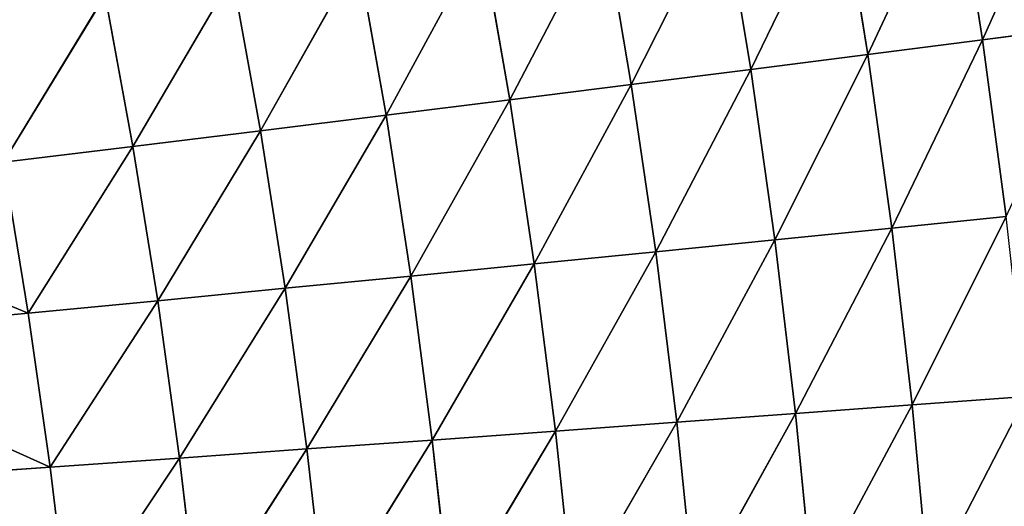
# Model space of a CAD drawing. Extents: x 0 to 500, y 0 to 390.
# Tile 841 of 1056: x 421 to 448, y 205 to 219. Entities that reach past the tile are written whole.
import ezdxf

# ---------------------------------------------------------------- set-up
doc = ezdxf.new("R2010")
doc.units = 0
doc.header["$LTSCALE"] = 25.4
doc.layers.get('0').update_dxf_attribs({"linetype": 'CONTINUOUS'})

# ---------------------------------------------------------------- blocks, each defined once
blk = doc.blocks.new('ATLANTA505_-_S_STL')
at = {"color": 0}
for p, q in [((447.579, 55.687, 171.543), (450.693, 57.807, 171.139)), ((447.579, 55.687, 171.543), (450.693, 57.807, 171.139)), ((447.579, 55.687, 171.543), (449.945, 57.708, 166.249)), ((447.579, 55.687, 171.543), (449.945, 57.708, 166.249)), ((445.058, 53.792, 176.771), (448.233, 55.798, 176.447)), ((445.058, 53.792, 176.771), (448.233, 55.798, 176.447)), ((448.785, 55.921, 181.445), (445.622, 53.916, 181.682)), ((448.785, 55.921, 181.445), (445.622, 53.916, 181.682)), ((448.233, 55.798, 176.447), (445.622, 53.916, 181.682)), ((448.233, 55.798, 176.447), (445.622, 53.916, 181.682)), ((448.785, 55.921, 181.445), (446.087, 54.05, 186.687)), ((448.785, 55.921, 181.445), (446.087, 54.05, 186.687)), ((448.233, 55.798, 176.447), (447.579, 55.687, 171.543)), ((448.233, 55.798, 176.447), (447.579, 55.687, 171.543)), ((444.396, 53.679, 171.952), (447.579, 55.687, 171.543)), ((444.396, 53.679, 171.952), (447.579, 55.687, 171.543)), ((444.396, 53.679, 171.952), (446.824, 55.586, 166.735)), ((444.396, 53.679, 171.952), (446.824, 55.586, 166.735)), ((445.058, 53.792, 176.771), (447.579, 55.687, 171.543)), ((445.058, 53.792, 176.771), (447.579, 55.687, 171.543)), ((447.579, 55.687, 171.543), (446.824, 55.586, 166.735)), ((447.579, 55.687, 171.543), (446.824, 55.586, 166.735)), ((445.622, 53.916, 181.682), (442.39, 52.017, 181.922)), ((445.622, 53.916, 181.682), (442.39, 52.017, 181.922)), ((445.622, 53.916, 181.682), (442.868, 52.151, 186.836)), ((445.622, 53.916, 181.682), (442.868, 52.151, 186.836)), ((445.058, 53.792, 176.771), (445.622, 53.916, 181.682)), ((445.058, 53.792, 176.771), (445.622, 53.916, 181.682)), ((445.622, 53.916, 181.682), (446.087, 54.05, 186.687)), ((445.622, 53.916, 181.682), (446.087, 54.05, 186.687)), ((441.145, 51.78, 172.366), (444.396, 53.679, 171.952)), ((441.145, 51.78, 172.366), (444.396, 53.679, 171.952)), ((441.145, 51.78, 172.366), (443.634, 53.577, 167.228)), ((441.145, 51.78, 172.366), (443.634, 53.577, 167.228)), ((441.816, 51.893, 177.098), (445.058, 53.792, 176.771)), ((441.816, 51.893, 177.098), (445.058, 53.792, 176.771)), ((441.816, 51.893, 177.098), (444.396, 53.679, 171.952)), ((441.816, 51.893, 177.098), (444.396, 53.679, 171.952)), ((445.058, 53.792, 176.771), (442.39, 52.017, 181.922)), ((445.058, 53.792, 176.771), (442.39, 52.017, 181.922)), ((444.396, 53.679, 171.952), (443.634, 53.577, 167.228)), ((444.396, 53.679, 171.952), (443.634, 53.577, 167.228)), ((445.058, 53.792, 176.771), (444.396, 53.679, 171.952)), ((445.058, 53.792, 176.771), (444.396, 53.679, 171.952)), ((442.39, 52.017, 181.922), (439.092, 50.22, 182.164)), ((442.39, 52.017, 181.922), (439.092, 50.22, 182.164)), ((442.39, 52.017, 181.922), (439.581, 50.353, 186.987)), ((442.39, 52.017, 181.922), (439.581, 50.353, 186.987)), ((441.816, 51.893, 177.098), (442.39, 52.017, 181.922)), ((441.816, 51.893, 177.098), (442.39, 52.017, 181.922)), ((442.39, 52.017, 181.922), (442.868, 52.151, 186.836)), ((442.39, 52.017, 181.922), (442.868, 52.151, 186.836)), ((437.832, 49.986, 172.785), (441.145, 51.78, 172.366)), ((437.832, 49.986, 172.785), (441.145, 51.78, 172.366)), ((437.832, 49.986, 172.785), (440.378, 51.678, 167.726)), ((437.832, 49.986, 172.785), (440.378, 51.678, 167.726)), ((438.509, 50.098, 177.43), (441.816, 51.893, 177.098)), ((438.509, 50.098, 177.43), (441.816, 51.893, 177.098)), ((438.509, 50.098, 177.43), (441.145, 51.78, 172.366)), ((438.509, 50.098, 177.43), (441.145, 51.78, 172.366)), ((441.816, 51.893, 177.098), (439.092, 50.22, 182.164)), ((441.816, 51.893, 177.098), (439.092, 50.22, 182.164)), ((441.145, 51.78, 172.366), (440.378, 51.678, 167.726)), ((441.145, 51.78, 172.366), (440.378, 51.678, 167.726)), ((441.816, 51.893, 177.098), (441.145, 51.78, 172.366)), ((441.816, 51.893, 177.098), (441.145, 51.78, 172.366)), ((439.092, 50.22, 182.164), (439.581, 50.353, 186.987)), ((439.092, 50.22, 182.164), (439.581, 50.353, 186.987)), ((435.14, 48.403, 177.764), (438.509, 50.098, 177.43)), ((435.14, 48.403, 177.764), (438.509, 50.098, 177.43)), ((439.092, 50.22, 182.164), (435.731, 48.523, 182.409)), ((439.092, 50.22, 182.164), (435.731, 48.523, 182.409)), ((438.509, 50.098, 177.43), (435.731, 48.523, 182.409)), ((438.509, 50.098, 177.43), (435.731, 48.523, 182.409)), ((439.092, 50.22, 182.164), (436.231, 48.653, 187.14)), ((439.092, 50.22, 182.164), (436.231, 48.653, 187.14)), ((438.509, 50.098, 177.43), (437.832, 49.986, 172.785)), ((438.509, 50.098, 177.43), (437.832, 49.986, 172.785)), ((438.509, 50.098, 177.43), (439.092, 50.22, 182.164)), ((438.509, 50.098, 177.43), (439.092, 50.22, 182.164)), ((434.458, 48.293, 173.208), (437.832, 49.986, 172.785)), ((434.458, 48.293, 173.208), (437.832, 49.986, 172.785)), ((434.458, 48.293, 173.208), (437.061, 49.885, 168.23)), ((434.458, 48.293, 173.208), (437.061, 49.885, 168.23)), ((435.14, 48.403, 177.764), (437.832, 49.986, 172.785)), ((435.14, 48.403, 177.764), (437.832, 49.986, 172.785)), ((437.832, 49.986, 172.785), (437.061, 49.885, 168.23)), ((437.832, 49.986, 172.785), (437.061, 49.885, 168.23)), ((435.731, 48.523, 182.409), (436.231, 48.653, 187.14)), ((435.731, 48.523, 182.409), (436.231, 48.653, 187.14)), ((431.712, 46.803, 178.102), (435.14, 48.403, 177.764)), ((431.712, 46.803, 178.102), (435.14, 48.403, 177.764)), ((435.731, 48.523, 182.409), (432.309, 46.92, 182.656)), ((435.731, 48.523, 182.409), (432.309, 46.92, 182.656)), ((435.14, 48.403, 177.764), (432.309, 46.92, 182.656)), ((435.14, 48.403, 177.764), (432.309, 46.92, 182.656)), ((435.731, 48.523, 182.409), (432.817, 47.047, 187.294)), ((435.731, 48.523, 182.409), (432.817, 47.047, 187.294)), ((435.14, 48.403, 177.764), (434.458, 48.293, 173.208)), ((435.14, 48.403, 177.764), (434.458, 48.293, 173.208)), ((435.14, 48.403, 177.764), (435.731, 48.523, 182.409)), ((435.14, 48.403, 177.764), (435.731, 48.523, 182.409)), ((431.026, 46.696, 173.635), (434.458, 48.293, 173.208)), ((431.026, 46.696, 173.635), (434.458, 48.293, 173.208)), ((431.026, 46.696, 173.635), (433.684, 48.193, 168.739)), ((431.026, 46.696, 173.635), (433.684, 48.193, 168.739)), ((431.712, 46.803, 178.102), (434.458, 48.293, 173.208)), ((431.712, 46.803, 178.102), (434.458, 48.293, 173.208)), ((434.458, 48.293, 173.208), (433.684, 48.193, 168.739)), ((434.458, 48.293, 173.208), (433.684, 48.193, 168.739)), ((432.309, 46.92, 182.656), (432.817, 47.047, 187.294)), ((432.309, 46.92, 182.656), (432.817, 47.047, 187.294)), ((428.227, 45.296, 178.443), (431.712, 46.803, 178.102)), ((428.227, 45.296, 178.443), (431.712, 46.803, 178.102)), ((432.309, 46.92, 182.656), (428.829, 45.409, 182.905)), ((432.309, 46.92, 182.656), (428.829, 45.409, 182.905)), ((431.712, 46.803, 178.102), (428.829, 45.409, 182.905)), ((431.712, 46.803, 178.102), (428.829, 45.409, 182.905)), ((432.309, 46.92, 182.656), (429.345, 45.531, 187.45)), ((432.309, 46.92, 182.656), (429.345, 45.531, 187.45)), ((431.712, 46.803, 178.102), (431.026, 46.696, 173.635)), ((431.712, 46.803, 178.102), (431.026, 46.696, 173.635)), ((431.712, 46.803, 178.102), (432.309, 46.92, 182.656)), ((431.712, 46.803, 178.102), (432.309, 46.92, 182.656)), ((427.539, 45.192, 174.066), (431.026, 46.696, 173.635)), ((427.539, 45.192, 174.066), (431.026, 46.696, 173.635)), ((427.539, 45.192, 174.066), (430.251, 46.598, 169.254)), ((427.539, 45.192, 174.066), (430.251, 46.598, 169.254)), ((428.227, 45.296, 178.443), (431.026, 46.696, 173.635)), ((428.227, 45.296, 178.443), (431.026, 46.696, 173.635)), ((431.026, 46.696, 173.635), (430.251, 46.598, 169.254)), ((431.026, 46.696, 173.635), (430.251, 46.598, 169.254)), ((428.829, 45.409, 182.905), (425.293, 43.984, 183.157)), ((428.829, 45.409, 182.905), (425.293, 43.984, 183.157)), ((428.829, 45.409, 182.905), (425.814, 44.102, 187.607)), ((428.829, 45.409, 182.905), (425.814, 44.102, 187.607)), ((428.227, 45.296, 178.443), (428.829, 45.409, 182.905)), ((428.227, 45.296, 178.443), (428.829, 45.409, 182.905)), ((428.829, 45.409, 182.905), (429.345, 45.531, 187.45)), ((428.829, 45.409, 182.905), (429.345, 45.531, 187.45)), ((423.999, 43.776, 174.501), (427.539, 45.192, 174.066)), ((423.999, 43.776, 174.501), (427.539, 45.192, 174.066)), ((423.999, 43.776, 174.501), (426.764, 45.097, 169.773)), ((423.999, 43.776, 174.501), (426.764, 45.097, 169.773)), ((424.688, 43.876, 178.788), (428.227, 45.296, 178.443)), ((424.688, 43.876, 178.788), (428.227, 45.296, 178.443)), ((424.688, 43.876, 178.788), (427.539, 45.192, 174.066)), ((424.688, 43.876, 178.788), (427.539, 45.192, 174.066)), ((428.227, 45.296, 178.443), (425.293, 43.984, 183.157)), ((428.227, 45.296, 178.443), (425.293, 43.984, 183.157)), ((427.539, 45.192, 174.066), (426.764, 45.097, 169.773)), ((427.539, 45.192, 174.066), (426.764, 45.097, 169.773)), ((428.227, 45.296, 178.443), (427.539, 45.192, 174.066)), ((428.227, 45.296, 178.443), (427.539, 45.192, 174.066)), ((425.293, 43.984, 183.157), (425.814, 44.102, 187.607)), ((425.293, 43.984, 183.157), (425.814, 44.102, 187.607)), ((420.41, 42.444, 174.941), (423.999, 43.776, 174.501)), ((420.41, 42.444, 174.941), (423.999, 43.776, 174.501)), ((421.098, 42.54, 179.135), (424.688, 43.876, 178.788)), ((421.098, 42.54, 179.135), (424.688, 43.876, 178.788)), ((421.098, 42.54, 179.135), (423.999, 43.776, 174.501)), ((421.098, 42.54, 179.135), (423.999, 43.776, 174.501)), ((425.293, 43.984, 183.157), (421.704, 42.644, 183.41)), ((425.293, 43.984, 183.157), (421.704, 42.644, 183.41)), ((424.688, 43.876, 178.788), (421.704, 42.644, 183.41)), ((424.688, 43.876, 178.788), (421.704, 42.644, 183.41)), ((425.293, 43.984, 183.157), (422.23, 42.756, 187.766)), ((425.293, 43.984, 183.157), (422.23, 42.756, 187.766)), ((423.999, 43.776, 174.501), (423.227, 43.684, 170.298)), ((423.999, 43.776, 174.501), (423.227, 43.684, 170.298)), ((424.688, 43.876, 178.788), (423.999, 43.776, 174.501)), ((424.688, 43.876, 178.788), (423.999, 43.776, 174.501)), ((424.688, 43.876, 178.788), (425.293, 43.984, 183.157)), ((424.688, 43.876, 178.788), (425.293, 43.984, 183.157)), ((420.41, 42.444, 174.941), (423.227, 43.684, 170.298)), ((420.41, 42.444, 174.941), (423.227, 43.684, 170.298)), ((421.704, 42.644, 183.41), (413.771, 40.104, 179.839)), ((421.704, 42.644, 183.41), (413.771, 40.104, 179.839)), ((421.704, 42.644, 183.41), (414.376, 40.197, 183.925)), ((421.704, 42.644, 183.41), (414.376, 40.197, 183.925)), ((421.098, 42.54, 179.135), (421.704, 42.644, 183.41)), ((421.098, 42.54, 179.135), (421.704, 42.644, 183.41)), ((421.704, 42.644, 183.41), (422.23, 42.756, 187.766)), ((421.704, 42.644, 183.41), (422.23, 42.756, 187.766)), ((413.09, 40.018, 175.831), (421.098, 42.54, 179.135)), ((413.09, 40.018, 175.831), (421.098, 42.54, 179.135)), ((421.098, 42.54, 179.135), (413.771, 40.104, 179.839)), ((421.098, 42.54, 179.135), (413.771, 40.104, 179.839)), ((421.098, 42.54, 179.135), (420.41, 42.444, 174.941)), ((421.098, 42.54, 179.135), (420.41, 42.444, 174.941))]:
    blk.add_line(p, q, dxfattribs=at)
mesh = blk.add_polyface(dxfattribs=at)
corners = [(447.579, 55.687, 171.543), (449.945, 57.708, 166.249), (446.824, 55.586, 166.735)]
mesh.append_faces([[corners[k] for k in face] for face in [(0, 1, 2)]], dxfattribs={"color": 0})
mesh = blk.add_polyface(dxfattribs=at)
corners = [(447.579, 55.687, 171.543), (450.693, 57.807, 171.139), (449.945, 57.708, 166.249)]
mesh.append_faces([[corners[k] for k in face] for face in [(0, 1, 2)]], dxfattribs={"color": 0})
mesh = blk.add_polyface(dxfattribs=at)
corners = [(448.233, 55.798, 176.447), (450.693, 57.807, 171.139), (447.579, 55.687, 171.543)]
mesh.append_faces([[corners[k] for k in face] for face in [(0, 1, 2)]], dxfattribs={"color": 0})
mesh = blk.add_polyface(dxfattribs=at)
corners = [(446.087, 54.05, 186.687), (449.236, 56.054, 186.539), (448.785, 55.921, 181.445)]
mesh.append_faces([[corners[k] for k in face] for face in [(0, 1, 2)]], dxfattribs={"color": 0})
mesh = blk.add_polyface(dxfattribs=at)
corners = [(445.058, 53.792, 176.771), (448.233, 55.798, 176.447), (447.579, 55.687, 171.543)]
mesh.append_faces([[corners[k] for k in face] for face in [(0, 1, 2)]], dxfattribs={"color": 0})
mesh = blk.add_polyface(dxfattribs=at)
corners = [(445.622, 53.916, 181.682), (448.233, 55.798, 176.447), (445.058, 53.792, 176.771)]
mesh.append_faces([[corners[k] for k in face] for face in [(0, 1, 2)]], dxfattribs={"color": 0})
mesh = blk.add_polyface(dxfattribs=at)
corners = [(446.087, 54.05, 186.687), (448.785, 55.921, 181.445), (445.622, 53.916, 181.682)]
mesh.append_faces([[corners[k] for k in face] for face in [(0, 1, 2)]], dxfattribs={"color": 0})
mesh = blk.add_polyface(dxfattribs=at)
corners = [(445.622, 53.916, 181.682), (448.785, 55.921, 181.445), (448.233, 55.798, 176.447)]
mesh.append_faces([[corners[k] for k in face] for face in [(0, 1, 2)]], dxfattribs={"color": 0})
mesh = blk.add_polyface(dxfattribs=at)
corners = [(444.396, 53.679, 171.952), (446.824, 55.586, 166.735), (443.634, 53.577, 167.228)]
mesh.append_faces([[corners[k] for k in face] for face in [(0, 1, 2)]], dxfattribs={"color": 0})
mesh = blk.add_polyface(dxfattribs=at)
corners = [(444.396, 53.679, 171.952), (447.579, 55.687, 171.543), (446.824, 55.586, 166.735)]
mesh.append_faces([[corners[k] for k in face] for face in [(0, 1, 2)]], dxfattribs={"color": 0})
mesh = blk.add_polyface(dxfattribs=at)
corners = [(445.058, 53.792, 176.771), (447.579, 55.687, 171.543), (444.396, 53.679, 171.952)]
mesh.append_faces([[corners[k] for k in face] for face in [(0, 1, 2)]], dxfattribs={"color": 0})
mesh = blk.add_polyface(dxfattribs=at)
corners = [(442.868, 52.151, 186.836), (445.622, 53.916, 181.682), (442.39, 52.017, 181.922)]
mesh.append_faces([[corners[k] for k in face] for face in [(0, 1, 2)]], dxfattribs={"color": 0})
mesh = blk.add_polyface(dxfattribs=at)
corners = [(442.39, 52.017, 181.922), (445.622, 53.916, 181.682), (445.058, 53.792, 176.771)]
mesh.append_faces([[corners[k] for k in face] for face in [(0, 1, 2)]], dxfattribs={"color": 0})
mesh = blk.add_polyface(dxfattribs=at)
corners = [(442.868, 52.151, 186.836), (446.087, 54.05, 186.687), (445.622, 53.916, 181.682)]
mesh.append_faces([[corners[k] for k in face] for face in [(0, 1, 2)]], dxfattribs={"color": 0})
mesh = blk.add_polyface(dxfattribs=at)
corners = [(441.145, 51.78, 172.366), (443.634, 53.577, 167.228), (440.378, 51.678, 167.726)]
mesh.append_faces([[corners[k] for k in face] for face in [(0, 1, 2)]], dxfattribs={"color": 0})
mesh = blk.add_polyface(dxfattribs=at)
corners = [(441.145, 51.78, 172.366), (444.396, 53.679, 171.952), (443.634, 53.577, 167.228)]
mesh.append_faces([[corners[k] for k in face] for face in [(0, 1, 2)]], dxfattribs={"color": 0})
mesh = blk.add_polyface(dxfattribs=at)
corners = [(441.816, 51.893, 177.098), (444.396, 53.679, 171.952), (441.145, 51.78, 172.366)]
mesh.append_faces([[corners[k] for k in face] for face in [(0, 1, 2)]], dxfattribs={"color": 0})
mesh = blk.add_polyface(dxfattribs=at)
corners = [(441.816, 51.893, 177.098), (445.058, 53.792, 176.771), (444.396, 53.679, 171.952)]
mesh.append_faces([[corners[k] for k in face] for face in [(0, 1, 2)]], dxfattribs={"color": 0})
mesh = blk.add_polyface(dxfattribs=at)
corners = [(442.39, 52.017, 181.922), (445.058, 53.792, 176.771), (441.816, 51.893, 177.098)]
mesh.append_faces([[corners[k] for k in face] for face in [(0, 1, 2)]], dxfattribs={"color": 0})
mesh = blk.add_polyface(dxfattribs=at)
corners = [(439.581, 50.353, 186.987), (442.39, 52.017, 181.922), (439.092, 50.22, 182.164)]
mesh.append_faces([[corners[k] for k in face] for face in [(0, 1, 2)]], dxfattribs={"color": 0})
mesh = blk.add_polyface(dxfattribs=at)
corners = [(439.092, 50.22, 182.164), (442.39, 52.017, 181.922), (441.816, 51.893, 177.098)]
mesh.append_faces([[corners[k] for k in face] for face in [(0, 1, 2)]], dxfattribs={"color": 0})
mesh = blk.add_polyface(dxfattribs=at)
corners = [(439.581, 50.353, 186.987), (442.868, 52.151, 186.836), (442.39, 52.017, 181.922)]
mesh.append_faces([[corners[k] for k in face] for face in [(0, 1, 2)]], dxfattribs={"color": 0})
mesh = blk.add_polyface(dxfattribs=at)
corners = [(437.832, 49.986, 172.785), (440.378, 51.678, 167.726), (437.061, 49.885, 168.23)]
mesh.append_faces([[corners[k] for k in face] for face in [(0, 1, 2)]], dxfattribs={"color": 0})
mesh = blk.add_polyface(dxfattribs=at)
corners = [(437.832, 49.986, 172.785), (441.145, 51.78, 172.366), (440.378, 51.678, 167.726)]
mesh.append_faces([[corners[k] for k in face] for face in [(0, 1, 2)]], dxfattribs={"color": 0})
mesh = blk.add_polyface(dxfattribs=at)
corners = [(438.509, 50.098, 177.43), (441.145, 51.78, 172.366), (437.832, 49.986, 172.785)]
mesh.append_faces([[corners[k] for k in face] for face in [(0, 1, 2)]], dxfattribs={"color": 0})
mesh = blk.add_polyface(dxfattribs=at)
corners = [(438.509, 50.098, 177.43), (441.816, 51.893, 177.098), (441.145, 51.78, 172.366)]
mesh.append_faces([[corners[k] for k in face] for face in [(0, 1, 2)]], dxfattribs={"color": 0})
mesh = blk.add_polyface(dxfattribs=at)
corners = [(439.092, 50.22, 182.164), (441.816, 51.893, 177.098), (438.509, 50.098, 177.43)]
mesh.append_faces([[corners[k] for k in face] for face in [(0, 1, 2)]], dxfattribs={"color": 0})
mesh = blk.add_polyface(dxfattribs=at)
corners = [(436.231, 48.653, 187.14), (439.581, 50.353, 186.987), (439.092, 50.22, 182.164)]
mesh.append_faces([[corners[k] for k in face] for face in [(0, 1, 2)]], dxfattribs={"color": 0})
mesh = blk.add_polyface(dxfattribs=at)
corners = [(435.14, 48.403, 177.764), (438.509, 50.098, 177.43), (437.832, 49.986, 172.785)]
mesh.append_faces([[corners[k] for k in face] for face in [(0, 1, 2)]], dxfattribs={"color": 0})
mesh = blk.add_polyface(dxfattribs=at)
corners = [(435.731, 48.523, 182.409), (438.509, 50.098, 177.43), (435.14, 48.403, 177.764)]
mesh.append_faces([[corners[k] for k in face] for face in [(0, 1, 2)]], dxfattribs={"color": 0})
mesh = blk.add_polyface(dxfattribs=at)
corners = [(436.231, 48.653, 187.14), (439.092, 50.22, 182.164), (435.731, 48.523, 182.409)]
mesh.append_faces([[corners[k] for k in face] for face in [(0, 1, 2)]], dxfattribs={"color": 0})
mesh = blk.add_polyface(dxfattribs=at)
corners = [(435.731, 48.523, 182.409), (439.092, 50.22, 182.164), (438.509, 50.098, 177.43)]
mesh.append_faces([[corners[k] for k in face] for face in [(0, 1, 2)]], dxfattribs={"color": 0})
mesh = blk.add_polyface(dxfattribs=at)
corners = [(434.458, 48.293, 173.208), (437.061, 49.885, 168.23), (433.684, 48.193, 168.739)]
mesh.append_faces([[corners[k] for k in face] for face in [(0, 1, 2)]], dxfattribs={"color": 0})
mesh = blk.add_polyface(dxfattribs=at)
corners = [(434.458, 48.293, 173.208), (437.832, 49.986, 172.785), (437.061, 49.885, 168.23)]
mesh.append_faces([[corners[k] for k in face] for face in [(0, 1, 2)]], dxfattribs={"color": 0})
mesh = blk.add_polyface(dxfattribs=at)
corners = [(435.14, 48.403, 177.764), (437.832, 49.986, 172.785), (434.458, 48.293, 173.208)]
mesh.append_faces([[corners[k] for k in face] for face in [(0, 1, 2)]], dxfattribs={"color": 0})
mesh = blk.add_polyface(dxfattribs=at)
corners = [(432.817, 47.047, 187.294), (436.231, 48.653, 187.14), (435.731, 48.523, 182.409)]
mesh.append_faces([[corners[k] for k in face] for face in [(0, 1, 2)]], dxfattribs={"color": 0})
mesh = blk.add_polyface(dxfattribs=at)
corners = [(431.712, 46.803, 178.102), (435.14, 48.403, 177.764), (434.458, 48.293, 173.208)]
mesh.append_faces([[corners[k] for k in face] for face in [(0, 1, 2)]], dxfattribs={"color": 0})
mesh = blk.add_polyface(dxfattribs=at)
corners = [(432.309, 46.92, 182.656), (435.14, 48.403, 177.764), (431.712, 46.803, 178.102)]
mesh.append_faces([[corners[k] for k in face] for face in [(0, 1, 2)]], dxfattribs={"color": 0})
mesh = blk.add_polyface(dxfattribs=at)
corners = [(432.817, 47.047, 187.294), (435.731, 48.523, 182.409), (432.309, 46.92, 182.656)]
mesh.append_faces([[corners[k] for k in face] for face in [(0, 1, 2)]], dxfattribs={"color": 0})
mesh = blk.add_polyface(dxfattribs=at)
corners = [(432.309, 46.92, 182.656), (435.731, 48.523, 182.409), (435.14, 48.403, 177.764)]
mesh.append_faces([[corners[k] for k in face] for face in [(0, 1, 2)]], dxfattribs={"color": 0})
mesh = blk.add_polyface(dxfattribs=at)
corners = [(431.026, 46.696, 173.635), (433.684, 48.193, 168.739), (430.251, 46.598, 169.254)]
mesh.append_faces([[corners[k] for k in face] for face in [(0, 1, 2)]], dxfattribs={"color": 0})
mesh = blk.add_polyface(dxfattribs=at)
corners = [(431.026, 46.696, 173.635), (434.458, 48.293, 173.208), (433.684, 48.193, 168.739)]
mesh.append_faces([[corners[k] for k in face] for face in [(0, 1, 2)]], dxfattribs={"color": 0})
mesh = blk.add_polyface(dxfattribs=at)
corners = [(431.712, 46.803, 178.102), (434.458, 48.293, 173.208), (431.026, 46.696, 173.635)]
mesh.append_faces([[corners[k] for k in face] for face in [(0, 1, 2)]], dxfattribs={"color": 0})
mesh = blk.add_polyface(dxfattribs=at)
corners = [(429.345, 45.531, 187.45), (432.817, 47.047, 187.294), (432.309, 46.92, 182.656)]
mesh.append_faces([[corners[k] for k in face] for face in [(0, 1, 2)]], dxfattribs={"color": 0})
mesh = blk.add_polyface(dxfattribs=at)
corners = [(428.227, 45.296, 178.443), (431.712, 46.803, 178.102), (431.026, 46.696, 173.635)]
mesh.append_faces([[corners[k] for k in face] for face in [(0, 1, 2)]], dxfattribs={"color": 0})
mesh = blk.add_polyface(dxfattribs=at)
corners = [(428.829, 45.409, 182.905), (431.712, 46.803, 178.102), (428.227, 45.296, 178.443)]
mesh.append_faces([[corners[k] for k in face] for face in [(0, 1, 2)]], dxfattribs={"color": 0})
mesh = blk.add_polyface(dxfattribs=at)
corners = [(429.345, 45.531, 187.45), (432.309, 46.92, 182.656), (428.829, 45.409, 182.905)]
mesh.append_faces([[corners[k] for k in face] for face in [(0, 1, 2)]], dxfattribs={"color": 0})
mesh = blk.add_polyface(dxfattribs=at)
corners = [(428.829, 45.409, 182.905), (432.309, 46.92, 182.656), (431.712, 46.803, 178.102)]
mesh.append_faces([[corners[k] for k in face] for face in [(0, 1, 2)]], dxfattribs={"color": 0})
mesh = blk.add_polyface(dxfattribs=at)
corners = [(427.539, 45.192, 174.066), (430.251, 46.598, 169.254), (426.764, 45.097, 169.773)]
mesh.append_faces([[corners[k] for k in face] for face in [(0, 1, 2)]], dxfattribs={"color": 0})
mesh = blk.add_polyface(dxfattribs=at)
corners = [(427.539, 45.192, 174.066), (431.026, 46.696, 173.635), (430.251, 46.598, 169.254)]
mesh.append_faces([[corners[k] for k in face] for face in [(0, 1, 2)]], dxfattribs={"color": 0})
mesh = blk.add_polyface(dxfattribs=at)
corners = [(428.227, 45.296, 178.443), (431.026, 46.696, 173.635), (427.539, 45.192, 174.066)]
mesh.append_faces([[corners[k] for k in face] for face in [(0, 1, 2)]], dxfattribs={"color": 0})
mesh = blk.add_polyface(dxfattribs=at)
corners = [(425.814, 44.102, 187.607), (428.829, 45.409, 182.905), (425.293, 43.984, 183.157)]
mesh.append_faces([[corners[k] for k in face] for face in [(0, 1, 2)]], dxfattribs={"color": 0})
mesh = blk.add_polyface(dxfattribs=at)
corners = [(425.293, 43.984, 183.157), (428.829, 45.409, 182.905), (428.227, 45.296, 178.443)]
mesh.append_faces([[corners[k] for k in face] for face in [(0, 1, 2)]], dxfattribs={"color": 0})
mesh = blk.add_polyface(dxfattribs=at)
corners = [(425.814, 44.102, 187.607), (429.345, 45.531, 187.45), (428.829, 45.409, 182.905)]
mesh.append_faces([[corners[k] for k in face] for face in [(0, 1, 2)]], dxfattribs={"color": 0})
mesh = blk.add_polyface(dxfattribs=at)
corners = [(423.999, 43.776, 174.501), (426.764, 45.097, 169.773), (423.227, 43.684, 170.298)]
mesh.append_faces([[corners[k] for k in face] for face in [(0, 1, 2)]], dxfattribs={"color": 0})
mesh = blk.add_polyface(dxfattribs=at)
corners = [(423.999, 43.776, 174.501), (427.539, 45.192, 174.066), (426.764, 45.097, 169.773)]
mesh.append_faces([[corners[k] for k in face] for face in [(0, 1, 2)]], dxfattribs={"color": 0})
mesh = blk.add_polyface(dxfattribs=at)
corners = [(424.688, 43.876, 178.788), (427.539, 45.192, 174.066), (423.999, 43.776, 174.501)]
mesh.append_faces([[corners[k] for k in face] for face in [(0, 1, 2)]], dxfattribs={"color": 0})
mesh = blk.add_polyface(dxfattribs=at)
corners = [(424.688, 43.876, 178.788), (428.227, 45.296, 178.443), (427.539, 45.192, 174.066)]
mesh.append_faces([[corners[k] for k in face] for face in [(0, 1, 2)]], dxfattribs={"color": 0})
mesh = blk.add_polyface(dxfattribs=at)
corners = [(425.293, 43.984, 183.157), (428.227, 45.296, 178.443), (424.688, 43.876, 178.788)]
mesh.append_faces([[corners[k] for k in face] for face in [(0, 1, 2)]], dxfattribs={"color": 0})
mesh = blk.add_polyface(dxfattribs=at)
corners = [(422.23, 42.756, 187.766), (425.814, 44.102, 187.607), (425.293, 43.984, 183.157)]
mesh.append_faces([[corners[k] for k in face] for face in [(0, 1, 2)]], dxfattribs={"color": 0})
mesh = blk.add_polyface(dxfattribs=at)
corners = [(420.41, 42.444, 174.941), (423.999, 43.776, 174.501), (423.227, 43.684, 170.298)]
mesh.append_faces([[corners[k] for k in face] for face in [(0, 1, 2)]], dxfattribs={"color": 0})
mesh = blk.add_polyface(dxfattribs=at)
corners = [(421.098, 42.54, 179.135), (423.999, 43.776, 174.501), (420.41, 42.444, 174.941)]
mesh.append_faces([[corners[k] for k in face] for face in [(0, 1, 2)]], dxfattribs={"color": 0})
mesh = blk.add_polyface(dxfattribs=at)
corners = [(421.098, 42.54, 179.135), (424.688, 43.876, 178.788), (423.999, 43.776, 174.501)]
mesh.append_faces([[corners[k] for k in face] for face in [(0, 1, 2)]], dxfattribs={"color": 0})
mesh = blk.add_polyface(dxfattribs=at)
corners = [(421.704, 42.644, 183.41), (424.688, 43.876, 178.788), (421.098, 42.54, 179.135)]
mesh.append_faces([[corners[k] for k in face] for face in [(0, 1, 2)]], dxfattribs={"color": 0})
mesh = blk.add_polyface(dxfattribs=at)
corners = [(422.23, 42.756, 187.766), (425.293, 43.984, 183.157), (421.704, 42.644, 183.41)]
mesh.append_faces([[corners[k] for k in face] for face in [(0, 1, 2)]], dxfattribs={"color": 0})
mesh = blk.add_polyface(dxfattribs=at)
corners = [(421.704, 42.644, 183.41), (425.293, 43.984, 183.157), (424.688, 43.876, 178.788)]
mesh.append_faces([[corners[k] for k in face] for face in [(0, 1, 2)]], dxfattribs={"color": 0})
mesh = blk.add_polyface(dxfattribs=at)
corners = [(420.41, 42.444, 174.941), (423.227, 43.684, 170.298), (419.641, 42.357, 170.827)]
mesh.append_faces([[corners[k] for k in face] for face in [(0, 1, 2)]], dxfattribs={"color": 0})
mesh = blk.add_polyface(dxfattribs=at)
corners = [(414.376, 40.197, 183.925), (421.704, 42.644, 183.41), (413.771, 40.104, 179.839)]
mesh.append_faces([[corners[k] for k in face] for face in [(0, 1, 2)]], dxfattribs={"color": 0})
mesh = blk.add_polyface(dxfattribs=at)
corners = [(421.704, 42.644, 183.41), (421.098, 42.54, 179.135), (413.771, 40.104, 179.839)]
mesh.append_faces([[corners[k] for k in face] for face in [(0, 1, 2)]], dxfattribs={"color": 0})
mesh = blk.add_polyface(dxfattribs=at)
corners = [(422.23, 42.756, 187.766), (421.704, 42.644, 183.41), (414.376, 40.197, 183.925)]
mesh.append_faces([[corners[k] for k in face] for face in [(0, 1, 2)]], dxfattribs={"color": 0})
mesh = blk.add_polyface(dxfattribs=at)
corners = [(414.905, 40.298, 188.086), (422.23, 42.756, 187.766), (414.376, 40.197, 183.925)]
mesh.append_faces([[corners[k] for k in face] for face in [(0, 1, 2)]], dxfattribs={"color": 0})
mesh = blk.add_polyface(dxfattribs=at)
corners = [(421.098, 42.54, 179.135), (420.41, 42.444, 174.941), (413.09, 40.018, 175.831)]
mesh.append_faces([[corners[k] for k in face] for face in [(0, 1, 2)]], dxfattribs={"color": 0})
mesh = blk.add_polyface(dxfattribs=at)
corners = [(413.771, 40.104, 179.839), (421.098, 42.54, 179.135), (413.09, 40.018, 175.831)]
mesh.append_faces([[corners[k] for k in face] for face in [(0, 1, 2)]], dxfattribs={"color": 0})

msp = doc.modelspace()

# ---------------------------------------------------------------- block references
at = {"color": 254, "extrusion": (0, -1, 1.11022e-16)}
msp.add_blockref('ATLANTA505_-_S_STL', (-0.149, -0.01, -389.852), dxfattribs=at)

doc.saveas('drawing.dxf')
